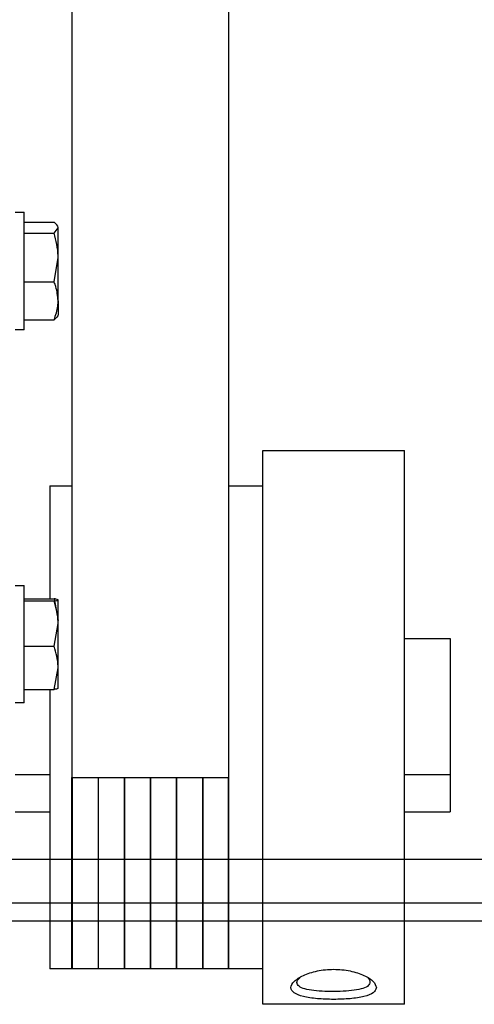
# Model space of a CAD drawing. Header units: inches. Extents: x 170 to 284, y 215 to 248.
# Tile 528 of 656: x 202.5728 to 202.6268, y 244.0808 to 244.1978. Entities that reach past the tile are written whole.
import ezdxf

# ---------------------------------------------------------------- set-up
doc = ezdxf.new("R2010")
doc.units = ezdxf.units.IN
doc.header["$LTSCALE"] = 0.25
doc.header["$MEASUREMENT"] = 0
doc.layers.add('LH FRONT OF HOOD', color=7, linetype='Continuous')

msp = doc.modelspace()

# ---------------------------------------------------------------- linework, layer by layer
at = {"layer": 'LH FRONT OF HOOD'}
for p, q in [((202.579, 244.37082), (202.579, 244.1078)), ((202.59762, 244.37082), (202.59762, 244.1078)), ((202.57226, 244.17493), (202.57331, 244.17493)), ((202.57331, 244.16096), (202.57331, 244.17493)), ((202.57331, 244.17373), (202.57689, 244.17373)), ((202.57331, 244.17245), (202.57689, 244.17245)), ((202.57689, 244.17245), (202.57736, 244.17309)), ((202.57736, 244.16955), (202.57736, 244.17309)), ((202.57689, 244.16666), (202.57736, 244.16955)), ((202.57736, 244.16441), (202.57736, 244.16955)), ((202.57331, 244.16666), (202.57689, 244.16666)), ((202.57736, 244.16441), (202.57736, 244.16269)), ((202.57331, 244.16216), (202.57689, 244.16216)), ((202.57331, 244.16096), (202.57226, 244.16096)), ((202.60169, 244.14662), (202.61855, 244.14662)), ((202.60169, 244.08085), (202.60169, 244.14662)), ((202.61855, 244.08085), (202.61855, 244.14662)), ((202.57639, 244.14241), (202.579, 244.14241)), ((202.57639, 244.14241), (202.57639, 244.12901)), ((202.59762, 244.1424), (202.59766, 244.14241)), ((202.59766, 244.14241), (202.60169, 244.14241)), ((202.59766, 244.08506), (202.59766, 244.14241)), ((202.57226, 244.13061), (202.57331, 244.13061)), ((202.57331, 244.11665), (202.57331, 244.13061)), ((202.57331, 244.12901), (202.57689, 244.12901)), ((202.57331, 244.12876), (202.57689, 244.12876)), ((202.57689, 244.12901), (202.57736, 244.12644)), ((202.57735, 244.12889), (202.57736, 244.12889)), ((202.57736, 244.12607), (202.57736, 244.12889)), ((202.57689, 244.12338), (202.57736, 244.12607)), ((202.57736, 244.12081), (202.57736, 244.12607)), ((202.57331, 244.12338), (202.57689, 244.12338)), ((202.61855, 244.12428), (202.62397, 244.12428)), ((202.61855, 244.12428), (202.62397, 244.12428)), ((202.62397, 244.12428), (202.62397, 244.10814)), ((202.57689, 244.11825), (202.57736, 244.12081)), ((202.57736, 244.11837), (202.57736, 244.12081)), ((202.57331, 244.11825), (202.57689, 244.11825)), ((202.57639, 244.11825), (202.57639, 244.08506)), ((202.57736, 244.11837), (202.57735, 244.11836)), ((202.57331, 244.11665), (202.57226, 244.11665)), ((202.57226, 244.10814), (202.57639, 244.10814)), ((202.61855, 244.10814), (202.62397, 244.10814)), ((202.62397, 244.10814), (202.62397, 244.10371)), ((202.579, 244.1078), (202.59762, 244.1078)), ((202.579, 244.08506), (202.579, 244.1078)), ((202.57907, 244.08506), (202.57907, 244.1078)), ((202.58214, 244.08506), (202.58214, 244.1078)), ((202.58217, 244.08506), (202.58217, 244.1078)), ((202.58524, 244.08506), (202.58524, 244.1078)), ((202.58528, 244.08506), (202.58528, 244.1078)), ((202.58835, 244.08506), (202.58835, 244.1078)), ((202.58838, 244.08506), (202.58838, 244.1078)), ((202.59145, 244.08506), (202.59145, 244.1078)), ((202.59148, 244.08506), (202.59148, 244.1078)), ((202.59455, 244.08506), (202.59455, 244.1078)), ((202.59459, 244.08506), (202.59459, 244.1078)), ((202.59762, 244.08506), (202.59762, 244.1078)), ((202.57226, 244.10371), (202.57639, 244.10371)), ((202.61855, 244.10371), (202.62397, 244.10371)), ((206.77213, 244.09804), (202.26084, 244.09804)), ((206.77213, 244.09285), (202.26084, 244.09285)), ((206.77213, 244.09074), (202.26084, 244.09074)), ((202.57907, 244.08506), (202.57639, 244.08506)), ((202.59762, 244.08506), (202.579, 244.08506)), ((202.58217, 244.08506), (202.58214, 244.08506)), ((202.58528, 244.08506), (202.58524, 244.08506)), ((202.58838, 244.08506), (202.58835, 244.08506)), ((202.59148, 244.08506), (202.59145, 244.08506)), ((202.59459, 244.08506), (202.59455, 244.08506)), ((202.59766, 244.08506), (202.59762, 244.08507)), ((202.60169, 244.08506), (202.59766, 244.08506)), ((202.61855, 244.08085), (202.60169, 244.08085))]:
    msp.add_line(p, q, dxfattribs=at)
for points, knots in [([(202.57736, 244.17309), (202.57736, 244.1731), (202.57735, 244.17332), (202.57711, 244.17353), (202.57689, 244.17373)], [0, 0, 0, 0, 0.070184, 1, 1, 1, 1]), ([(202.57736, 244.16955), (202.57736, 244.16962), (202.57735, 244.1706), (202.57711, 244.17156), (202.57689, 244.17245)], [0, 0, 0, 0, 0.070184, 1, 1, 1, 1]), ([(202.57736, 244.16441), (202.5773, 244.16498), (202.57723, 244.16574), (202.57696, 244.16647), (202.57689, 244.16666)], [0, 0, 0, 0, 0.742452, 1, 1, 1, 1]), ([(202.57689, 244.16216), (202.57707, 244.1627), (202.57732, 244.16344), (202.57735, 244.16421), (202.57736, 244.16441)], [0, 0, 0, 0, 0.731369, 1, 1, 1, 1]), ([(202.57736, 244.1628), (202.57736, 244.16279), (202.57735, 244.16257), (202.57711, 244.16236), (202.57689, 244.16216)], [0, 0, 0, 0, 0.070184, 1, 1, 1, 1]), ([(202.57736, 244.12889), (202.5773, 244.12892), (202.57723, 244.12896), (202.57696, 244.129), (202.57689, 244.12901)], [0, 0, 0, 0, 0.742452, 1, 1, 1, 1]), ([(202.57689, 244.12876), (202.57707, 244.12879), (202.57732, 244.12883), (202.57735, 244.12887), (202.57736, 244.12889)], [0, 0, 0, 0, 0.731369, 1, 1, 1, 1]), ([(202.57736, 244.12607), (202.57736, 244.12613), (202.57735, 244.12704), (202.57711, 244.12793), (202.57689, 244.12876)], [0, 0, 0, 0, 0.070184, 1, 1, 1, 1]), ([(202.57736, 244.12081), (202.57736, 244.12087), (202.57735, 244.12174), (202.57711, 244.12259), (202.57689, 244.12338)], [0, 0, 0, 0, 0.070184, 1, 1, 1, 1]), ([(202.57736, 244.11837), (202.57735, 244.11836), (202.57732, 244.11832), (202.57707, 244.11828), (202.57689, 244.11825)], [0, 0, 0, 0, 0.268631, 1, 1, 1, 1]), ([(202.6152, 244.08283), (202.61512, 244.08308), (202.61496, 244.08356), (202.61381, 244.08432), (202.6124, 244.08477), (202.61112, 244.08497), (202.61012, 244.08502), (202.60912, 244.08497), (202.60785, 244.08477), (202.60642, 244.08432), (202.60531, 244.08357), (202.6049, 244.08281), (202.60531, 244.08218), (202.60642, 244.08174), (202.60785, 244.08153), (202.60912, 244.08145), (202.61012, 244.08143), (202.61112, 244.08145), (202.61239, 244.08153), (202.61381, 244.08174), (202.61496, 244.08217), (202.61512, 244.08261), (202.6152, 244.08283)], [0, 0, 0, 0, 0.063107, 0.125815, 0.187907, 0.219133, 0.249912, 0.280691, 0.31197, 0.374149, 0.436829, 0.500003, 0.563194, 0.625889, 0.688045, 0.719275, 0.750074, 0.780824, 0.812084, 0.874192, 0.936897, 1, 1, 1, 1]), ([(202.61443, 244.08348), (202.61439, 244.08334), (202.61431, 244.08304), (202.61365, 244.08272), (202.61261, 244.0825), (202.61127, 244.08238), (202.6098, 244.08236), (202.60837, 244.08239), (202.60714, 244.08254), (202.60621, 244.08279), (202.60575, 244.08318), (202.6057, 244.08361), (202.60598, 244.08389), (202.60608, 244.08399)], [0, 0, 0, 0, 0.084836, 0.179894, 0.276054, 0.37317, 0.469502, 0.563926, 0.659392, 0.756212, 0.853366, 0.94895, 1, 1, 1, 1]), ([(202.61423, 244.08395), (202.61423, 244.08394), (202.61433, 244.08386), (202.61437, 244.08374), (202.61442, 244.08359), (202.61442, 244.08352), (202.61443, 244.08348)], [0, 0, 0, 0, 0.032653, 0.510932, 0.754791, 1, 1, 1, 1])]:
    msp.add_open_spline(points, degree=3, knots=knots, dxfattribs=at)

doc.saveas('drawing.dxf')
